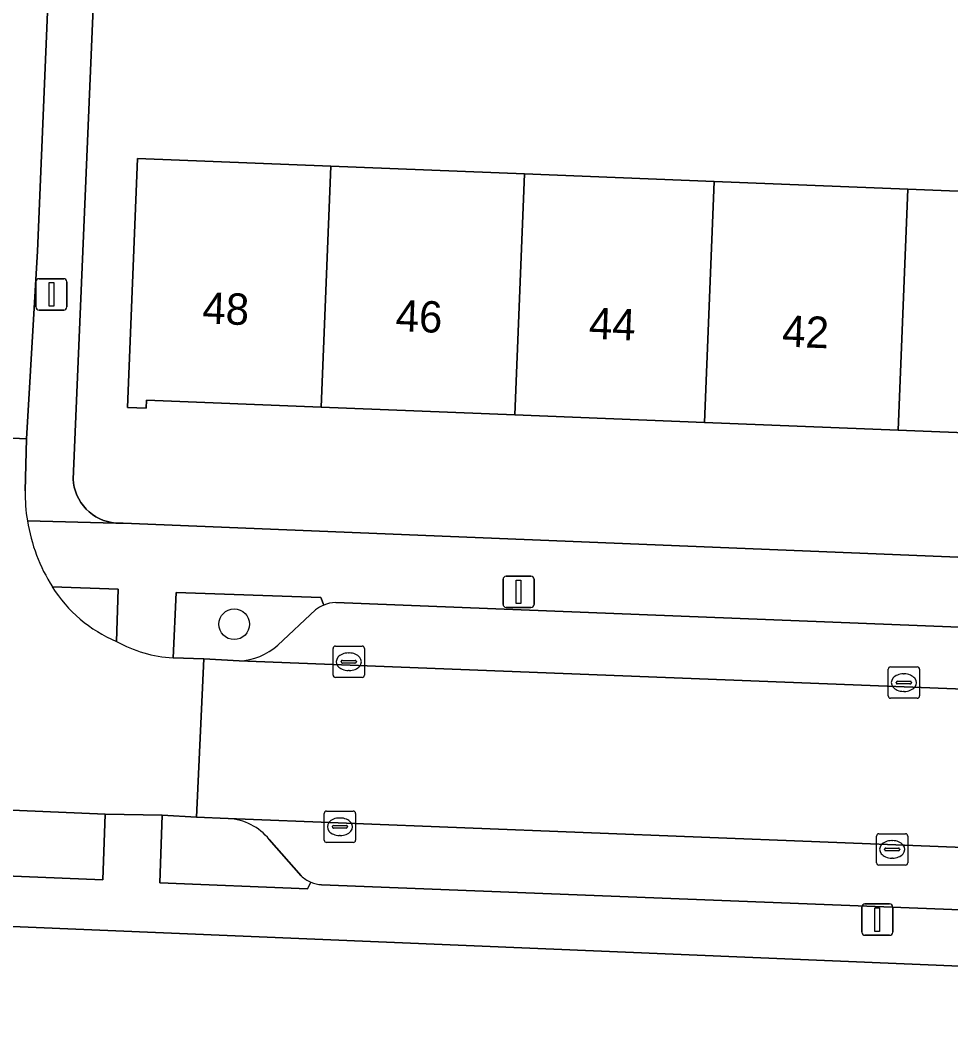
# Model space of a CAD drawing. Extents: x 161354 to 162026, y 386504 to 387460.
# Drawn here: x 161566.61 to 161596.31, y 387281.6 to 387313.91 of the extents above; entities that cross this region are included whole.
import ezdxf

# ---------------------------------------------------------------- set-up
doc = ezdxf.new("R2010")
doc.units = 0
for name, color, linetype in [('IMGEO_Boom', 7, 'Continuous'), ('IMGEO_Erf', 7, 'Continuous'), ('IMGEO_Groenvoorziening', 7, 'Continuous'), ('IMGEO_Kolk', 7, 'Continuous'), ('IMGEO_Lichtmast', 7, 'Continuous'), ('IMGEO_Pand', 7, 'Continuous'), ('IMGEO_Pand_nummerreeks', 7, 'Continuous'), ('IMGEO_Parkeervlak_open', 7, 'Continuous'), ('IMGEO_Rijbaan_lokaal_open', 7, 'Continuous'), ('IMGEO_Voetpad_open', 7, 'Continuous')]:
    doc.layers.add(name, color=color, linetype=linetype)

msp = doc.modelspace()

# ---------------------------------------------------------------- linework, layer by layer
at = {"layer": 'IMGEO_Boom'}
msp.add_circle((161573.44, 387294.641), 0.489, dxfattribs=at)
at = {"layer": 'IMGEO_Erf'}
for points in [[(161569.217, 387320.842), (161568.3, 387299.274), (161568.313, 387299.141), (161568.337, 387299.01), (161568.374, 387298.882), (161568.421, 387298.758), (161568.48, 387298.638), (161568.549, 387298.524), (161568.628, 387298.416), (161568.716, 387298.316), (161568.812, 387298.225), (161568.917, 387298.142), (161569.028, 387298.069), (161569.146, 387298.006), (161569.269, 387297.954), (161569.395, 387297.914), (161569.525, 387297.884), (161569.658, 387297.867), (161569.791, 387297.861), (161569.9, 387297.865), (161619.266, 387295.858)], [(161623.949, 387282.537), (161622.786, 387282.637), (161550.326, 387285.67), (161532.862, 387286.146)]]:
    msp.add_lwpolyline(points, dxfattribs=at)
msp.add_lwpolyline([(161607.389, 387308.03), (161613.465, 387307.787), (161619.718, 387307.538), (161619.401, 387299.578), (161618.229, 387299.625), (161618.24, 387299.893), (161613.159, 387300.096), (161607.083, 387300.338), (161600.769, 387300.589), (161594.635, 387300.834), (161588.453, 387301.08), (161582.395, 387301.322), (161576.218, 387301.568), (161570.645, 387301.79), (161570.634, 387301.531), (161570.037, 387301.555), (161570.354, 387309.506), (161576.524, 387309.26), (161582.701, 387309.014), (161588.759, 387308.772), (161594.941, 387308.526), (161601.075, 387308.281)], close=True, dxfattribs=at)
at = {"layer": 'IMGEO_Groenvoorziening'}
for points in [[(161569.68, 387294.095), (161569.733, 387295.76), (161567.635, 387295.834)], [(161576.296, 387295.253), (161576.204, 387295.49), (161571.587, 387295.65), (161571.488, 387293.573), (161572.471, 387293.533), (161573.595, 387293.475)], [(161574.834, 387293.972), (161576.032, 387295.097)], [(161573.251, 387288.44), (161572.238, 387288.488), (161571.138, 387288.545), (161571.064, 387286.393), (161575.777, 387286.199), (161575.884, 387286.41)], [(161575.578, 387286.611), (161574.561, 387287.774)]]:
    msp.add_lwpolyline(points, dxfattribs=at)
msp.add_lwpolyline([(161569.317, 387288.584), (161557.129, 387289.105), (161557.035, 387286.982), (161569.249, 387286.485)], close=True, dxfattribs=at)
for centre, radius, start, end in [((161571.4, 387298.19), 4.442, 212.0339, 247.2126), ((161576.674, 387294.312), 1.014, 111.8802, 129.2782), ((161573.518, 387295.46), 1.987, 272.2264, 311.488), ((161573.153, 387286.625), 1.817, 39.2034, 86.8993), ((161576.293, 387287.367), 1.041, 226.5705, 246.8306)]:
    msp.add_arc(centre, radius, start, end, dxfattribs=at)
at = {"layer": 'IMGEO_Kolk'}
for p, q in [((161576.597, 387293.019), (161576.597, 387293.871)), ((161576.672, 387293.945), (161577.524, 387293.945)), ((161577.085, 387293.725), (161577.11, 387293.725)), ((161577.598, 387293.871), (161577.598, 387293.019)), ((161576.856, 387293.439), (161576.856, 387293.451)), ((161577.294, 387293.402), (161576.896, 387293.402)), ((161576.899, 387293.488), (161577.297, 387293.488)), ((161577.34, 387293.451), (161577.34, 387293.439)), ((161577.108, 387293.165), (161577.083, 387293.165)), ((161594.313, 387292.351), (161594.313, 387293.203)), ((161594.388, 387293.277), (161595.24, 387293.277)), ((161594.801, 387293.057), (161594.826, 387293.057)), ((161595.314, 387293.203), (161595.314, 387292.351)), ((161577.524, 387292.945), (161576.672, 387292.945)), ((161594.572, 387292.771), (161594.572, 387292.783)), ((161595.01, 387292.734), (161594.612, 387292.734)), ((161594.615, 387292.82), (161595.013, 387292.82)), ((161595.056, 387292.783), (161595.056, 387292.771)), ((161594.824, 387292.497), (161594.799, 387292.497)), ((161595.24, 387292.277), (161594.388, 387292.277)), ((161576.313, 387287.752), (161576.313, 387288.604)), ((161576.388, 387288.678), (161577.24, 387288.678)), ((161577.314, 387288.604), (161577.314, 387287.752)), ((161576.572, 387288.172), (161576.572, 387288.184)), ((161576.615, 387288.221), (161577.013, 387288.221)), ((161576.801, 387288.458), (161576.826, 387288.458)), ((161577.056, 387288.184), (161577.056, 387288.172)), ((161577.01, 387288.135), (161576.612, 387288.135)), ((161576.824, 387287.898), (161576.799, 387287.898)), ((161593.94, 387287.031), (161593.94, 387287.883)), ((161594.015, 387287.957), (161594.867, 387287.957)), ((161594.941, 387287.883), (161594.941, 387287.031)), ((161577.24, 387287.678), (161576.388, 387287.678)), ((161594.428, 387287.737), (161594.453, 387287.737)), ((161594.199, 387287.451), (161594.199, 387287.463)), ((161594.637, 387287.414), (161594.239, 387287.414)), ((161594.242, 387287.5), (161594.64, 387287.5)), ((161594.683, 387287.463), (161594.683, 387287.451)), ((161594.867, 387286.957), (161594.015, 387286.957)), ((161594.451, 387287.177), (161594.426, 387287.177))]:
    msp.add_line(p, q, dxfattribs=at)
for points in [[(161576.597, 387293.019), (161576.597, 387293.871)], [(161576.672, 387293.945), (161577.524, 387293.945)], [(161577.598, 387293.871), (161577.598, 387293.019)], [(161594.313, 387292.351), (161594.313, 387293.203)], [(161594.388, 387293.277), (161595.24, 387293.277)], [(161595.314, 387293.203), (161595.314, 387292.351)], [(161577.524, 387292.945), (161576.672, 387292.945)], [(161595.24, 387292.277), (161594.388, 387292.277)], [(161576.313, 387287.752), (161576.313, 387288.604)], [(161576.388, 387288.678), (161577.24, 387288.678)], [(161577.314, 387288.604), (161577.314, 387287.752)], [(161593.94, 387287.031), (161593.94, 387287.883)], [(161594.015, 387287.957), (161594.867, 387287.957)], [(161594.941, 387287.883), (161594.941, 387287.031)], [(161577.24, 387287.678), (161576.388, 387287.678)], [(161594.867, 387286.957), (161594.015, 387286.957)]]:
    msp.add_lwpolyline(points, dxfattribs=at)
for centre, radius, start, end in [((161576.674, 387293.869), 0.0765, 91.552, 178.448), ((161576.674, 387293.869), 0.0765, 91.552, 178.448), ((161577.522, 387293.869), 0.0765, 1.552, 88.448), ((161577.522, 387293.869), 0.0765, 1.552, 88.448), ((161576.896, 387293.448), 0.0403, 85.8775, 175.7526), ((161576.893, 387293.438), 0.0366, 178.938, 274.7102), ((161577.297, 387293.445), 0.043, 264.8664, 352.4533), ((161577.301, 387293.45), 0.0386, 1.7309, 96.639), ((161576.674, 387293.021), 0.0765, 181.552, 268.448), ((161576.674, 387293.021), 0.0765, 181.552, 268.448), ((161577.522, 387293.021), 0.0765, 271.552, 358.448), ((161577.522, 387293.021), 0.0765, 271.552, 358.448), ((161594.39, 387293.201), 0.0765, 91.552, 178.448), ((161594.39, 387293.201), 0.0765, 91.552, 178.448), ((161595.238, 387293.201), 0.0765, 1.552, 88.448), ((161595.238, 387293.201), 0.0765, 1.552, 88.448), ((161594.612, 387292.78), 0.0403, 85.8775, 175.7526), ((161594.609, 387292.77), 0.0366, 178.938, 274.7102), ((161595.013, 387292.777), 0.043, 264.8664, 352.4533), ((161595.017, 387292.782), 0.0386, 1.7309, 96.639), ((161594.39, 387292.353), 0.0765, 181.552, 268.448), ((161594.39, 387292.353), 0.0765, 181.552, 268.448), ((161595.238, 387292.353), 0.0765, 271.552, 358.448), ((161595.238, 387292.353), 0.0765, 271.552, 358.448), ((161576.39, 387288.602), 0.0765, 91.552, 178.448), ((161576.39, 387288.602), 0.0765, 91.552, 178.448), ((161577.238, 387288.602), 0.0765, 1.552, 88.448), ((161577.238, 387288.602), 0.0765, 1.552, 88.448), ((161576.612, 387288.181), 0.0403, 85.8775, 175.7526), ((161576.609, 387288.171), 0.0366, 178.938, 274.7102), ((161577.013, 387288.178), 0.043, 264.8664, 352.4533), ((161577.017, 387288.183), 0.0386, 1.7309, 96.639), ((161594.017, 387287.881), 0.0765, 91.552, 178.448), ((161594.017, 387287.881), 0.0765, 91.552, 178.448), ((161594.865, 387287.881), 0.0765, 1.552, 88.448), ((161594.865, 387287.881), 0.0765, 1.552, 88.448), ((161576.39, 387287.754), 0.0765, 181.552, 268.448), ((161576.39, 387287.754), 0.0765, 181.552, 268.448), ((161577.238, 387287.754), 0.0765, 271.552, 358.448), ((161577.238, 387287.754), 0.0765, 271.552, 358.448), ((161594.239, 387287.46), 0.0403, 85.8775, 175.7526), ((161594.236, 387287.45), 0.0366, 178.938, 274.7102), ((161594.64, 387287.457), 0.043, 264.8664, 352.4533), ((161594.644, 387287.462), 0.0386, 1.7309, 96.639), ((161594.017, 387287.033), 0.0765, 181.552, 268.448), ((161594.017, 387287.033), 0.0765, 181.552, 268.448), ((161594.865, 387287.033), 0.0765, 271.552, 358.448), ((161594.865, 387287.033), 0.0765, 271.552, 358.448)]:
    msp.add_arc(centre, radius, start, end, dxfattribs=at)
for centre, major_axis, ratio, start_param, end_param in [((161577.084, 387293.445), (-0.387, 0.002), 0.722429, 4.712389, 7.853982), ((161577.109, 387293.445), (-0.39, 0.002), 0.717154, 1.570796, 4.712389), ((161594.8, 387292.777), (-0.387, 0.002), 0.722429, 4.712389, 7.853982), ((161594.825, 387292.777), (-0.39, 0.002), 0.717154, 1.570796, 4.712389), ((161576.8, 387288.178), (-0.387, 0.002), 0.722429, 4.712389, 7.853982), ((161576.825, 387288.178), (-0.39, 0.002), 0.717154, 1.570796, 4.712389), ((161594.427, 387287.457), (-0.387, 0.002), 0.722429, 4.712389, 7.853982), ((161594.452, 387287.457), (-0.39, 0.002), 0.717154, 1.570796, 4.712389)]:
    msp.add_ellipse(centre, major_axis=major_axis, ratio=ratio, start_param=start_param, end_param=end_param, dxfattribs=at)
at = {"layer": 'IMGEO_Lichtmast'}
for p, q in [((161567.21, 387305.668), (161568, 387305.668)), ((161568, 387305.668), (161567.21, 387305.668)), ((161567.11, 387304.768), (161567.11, 387305.568)), ((161567.11, 387305.568), (161567.11, 387304.768)), ((161568.1, 387305.568), (161568.1, 387304.768)), ((161568.1, 387304.768), (161568.1, 387305.568)), ((161568, 387304.668), (161567.21, 387304.668)), ((161567.21, 387304.668), (161568, 387304.668)), ((161582.022, 387295.276), (161582.022, 387296.076)), ((161582.022, 387296.076), (161582.022, 387295.276)), ((161582.122, 387296.176), (161582.912, 387296.176)), ((161582.912, 387296.176), (161582.122, 387296.176)), ((161583.012, 387296.076), (161583.012, 387295.276)), ((161583.012, 387295.276), (161583.012, 387296.076)), ((161582.912, 387295.176), (161582.122, 387295.176)), ((161582.122, 387295.176), (161582.912, 387295.176)), ((161593.471, 387284.816), (161593.471, 387285.616)), ((161593.471, 387285.616), (161593.471, 387284.816)), ((161593.571, 387285.716), (161594.361, 387285.716)), ((161594.361, 387285.716), (161593.571, 387285.716)), ((161594.461, 387285.616), (161594.461, 387284.816)), ((161594.461, 387284.816), (161594.461, 387285.616)), ((161594.361, 387284.716), (161593.571, 387284.716)), ((161593.571, 387284.716), (161594.361, 387284.716))]:
    msp.add_line(p, q, dxfattribs=at)
for points in [[(161567.53, 387305.543), (161567.68, 387305.543), (161567.68, 387304.793), (161567.53, 387304.793), (161567.53, 387305.543)], [(161582.442, 387296.051), (161582.592, 387296.051), (161582.592, 387295.301), (161582.442, 387295.301), (161582.442, 387296.051)], [(161593.891, 387285.591), (161594.041, 387285.591), (161594.041, 387284.841), (161593.891, 387284.841), (161593.891, 387285.591)]]:
    msp.add_lwpolyline(points, dxfattribs=at)
for centre, start, end in [((161567.21, 387305.568), 90, 180), ((161567.21, 387305.568), 90, 180), ((161568, 387305.568), 0, 90), ((161568, 387305.568), 360, 90), ((161567.21, 387304.768), 180, 270), ((161567.21, 387304.768), 180, 270), ((161568, 387304.768), 270, 0), ((161568, 387304.768), 270, 0), ((161582.122, 387296.076), 90, 180), ((161582.122, 387296.076), 90, 180), ((161582.912, 387296.076), 0, 90), ((161582.912, 387296.076), 360, 90), ((161582.122, 387295.276), 180, 270), ((161582.122, 387295.276), 180, 270), ((161582.912, 387295.276), 270, 0), ((161582.912, 387295.276), 270, 0), ((161593.571, 387285.616), 90, 180), ((161593.571, 387285.616), 90, 180), ((161594.361, 387285.616), 0, 90), ((161594.361, 387285.616), 360, 90), ((161593.571, 387284.816), 180, 270), ((161593.571, 387284.816), 180, 270), ((161594.361, 387284.816), 270, 0), ((161594.361, 387284.816), 270, 0)]:
    msp.add_arc(centre, 0.1, start, end, dxfattribs=at)
at = {"layer": 'IMGEO_Pand'}
for points in [[(161576.524, 387309.26), (161570.354, 387309.506), (161570.037, 387301.555), (161570.634, 387301.531), (161570.645, 387301.79), (161576.218, 387301.568)], [(161582.701, 387309.014), (161576.524, 387309.26), (161576.218, 387301.568), (161582.395, 387301.322)], [(161582.395, 387301.322), (161588.453, 387301.08), (161588.759, 387308.772), (161582.701, 387309.014)], [(161594.941, 387308.526), (161588.759, 387308.772), (161588.453, 387301.08), (161594.635, 387300.834)], [(161594.635, 387300.834), (161600.769, 387300.589), (161601.075, 387308.281), (161594.941, 387308.526)]]:
    msp.add_lwpolyline(points, close=True, dxfattribs=at)
at = {"layer": 'IMGEO_Parkeervlak_open'}
for points in [[(161612.179, 387293.935), (161576.68, 387295.332)], [(161576.032, 387295.097), (161574.834, 387293.972)], [(161573.595, 387293.475), (161614.961, 387291.858)], [(161614.794, 387286.807), (161573.251, 387288.44)], [(161574.561, 387287.774), (161575.578, 387286.611)], [(161576.226, 387286.33), (161611.843, 387284.932)]]:
    msp.add_lwpolyline(points, dxfattribs=at)
for centre, radius, start, end in [((161576.702, 387294.253), 1.079, 91.1627, 112.0877), ((161576.674, 387294.312), 1.014, 111.8802, 129.2782), ((161573.518, 387295.46), 1.987, 272.2264, 311.488), ((161573.153, 387286.625), 1.817, 39.2034, 86.8993), ((161576.293, 387287.367), 1.041, 226.5705, 246.8306), ((161576.283, 387287.345), 1.016, 246.8829, 266.7855)]:
    msp.add_arc(centre, radius, start, end, dxfattribs=at)
at = {"layer": 'IMGEO_Rijbaan_lokaal_open'}
for points in [[(161562.826, 387322.205), (161562.205, 387307.419), (161561.763, 387300.804), (161566.809, 387300.557), (161566.863, 387301.457), (161567.157, 387306.549), (161568.869, 387347.262)], [(161566.766, 387298.899), (161566.809, 387300.557), (161561.763, 387300.804), (161561.754, 387299.77)], [(161556.22, 387294.202), (161555.56, 387294.201), (161554.368, 387294.266), (161554.151, 387289.252), (161555.294, 387289.212), (161557.129, 387289.105), (161569.317, 387288.584), (161571.138, 387288.545), (161572.238, 387288.488), (161572.471, 387293.533)], [(161572.471, 387293.533), (161571.488, 387293.573)], [(161614.961, 387291.858), (161573.595, 387293.475), (161572.471, 387293.533), (161572.238, 387288.488), (161573.251, 387288.44), (161614.794, 387286.807), (161615.019, 387286.798), (161615.199, 387291.826)]]:
    msp.add_lwpolyline(points, dxfattribs=at)
for centre, radius, start, end in [((161572.379, 387298.845), 5.614, 179.4484, 189.2667), ((161572.42, 387298.845), 5.653, 189.2058, 212.1861), ((161571.4, 387298.19), 4.442, 212.0339, 247.2126), ((161571.667, 387297.584), 4.015, 240.3435, 267.4479)]:
    msp.add_arc(centre, radius, start, end, dxfattribs=at)
at = {"layer": 'IMGEO_Voetpad_open'}
for points in [[(161568.869, 387347.262), (161567.157, 387306.549), (161566.863, 387301.457), (161566.809, 387300.557), (161566.766, 387298.899)], [(161566.839, 387297.941), (161569.658, 387297.867), (161569.525, 387297.884), (161569.395, 387297.914), (161569.269, 387297.954), (161569.146, 387298.006), (161569.028, 387298.069), (161568.917, 387298.142), (161568.812, 387298.225), (161568.716, 387298.316), (161568.628, 387298.416), (161568.549, 387298.524), (161568.48, 387298.638), (161568.421, 387298.758), (161568.374, 387298.882), (161568.337, 387299.01), (161568.313, 387299.141), (161568.3, 387299.274), (161569.217, 387320.842)], [(161622.172, 387295.803), (161619.266, 387295.858), (161569.9, 387297.865), (161569.791, 387297.861), (161569.658, 387297.867), (161566.839, 387297.941)], [(161567.635, 387295.834), (161569.733, 387295.76), (161569.68, 387294.095)], [(161571.488, 387293.573), (161571.587, 387295.65), (161576.204, 387295.49), (161576.296, 387295.253)], [(161576.68, 387295.332), (161612.179, 387293.935)], [(161575.884, 387286.41), (161575.777, 387286.199), (161571.064, 387286.393), (161571.138, 387288.545), (161569.317, 387288.584), (161569.249, 387286.485), (161557.035, 387286.982), (161557.129, 387289.105), (161555.294, 387289.212), (161555.198, 387287.074), (161551.382, 387287.219), (161551.3, 387287.46)], [(161532.862, 387286.146), (161550.326, 387285.67), (161622.786, 387282.637), (161623.949, 387282.537), (161630.612, 387282.233), (161645.779, 387281.605), (161645.84, 387282.862), (161645.859, 387283.255), (161636.249, 387283.662), (161632.864, 387283.808), (161632.987, 387286.076), (161631.115, 387286.177), (161631.046, 387283.917), (161617.782, 387284.512), (161617.866, 387286.683)], [(161611.843, 387284.932), (161576.226, 387286.33)]]:
    msp.add_lwpolyline(points, dxfattribs=at)
for centre, radius, start, end in [((161572.379, 387298.845), 5.614, 179.4484, 189.2667), ((161572.42, 387298.845), 5.653, 189.2058, 212.1861), ((161576.702, 387294.253), 1.079, 91.1627, 112.0877), ((161571.667, 387297.584), 4.015, 240.3435, 267.4479), ((161576.283, 387287.345), 1.016, 246.8829, 266.7855)]:
    msp.add_arc(centre, radius, start, end, dxfattribs=at)

# ---------------------------------------------------------------- texts
at = {"layer": 'IMGEO_Pand_nummerreeks'}
for s, p in [('48', (161572.41, 387304.242)), ('46', (161578.578, 387303.996)), ('44', (161584.748, 387303.75)), ('42', (161590.916, 387303.504))]:
    msp.add_text(s, height=1, rotation=357.7176, dxfattribs=at).set_placement(p)

doc.saveas('drawing.dxf')
